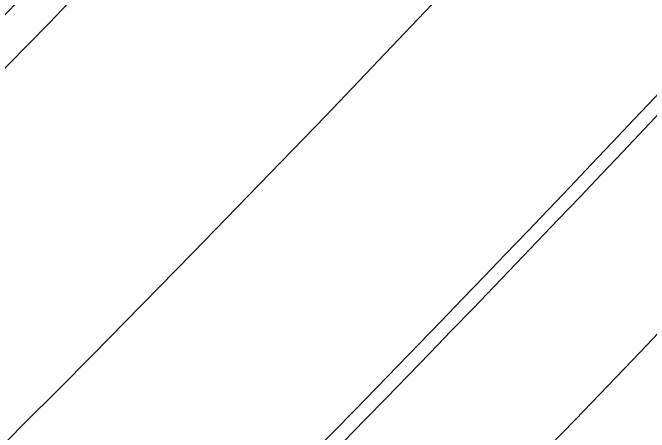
# Model space of a CAD drawing. Extents: x 2010838 to 2015151, y 441905 to 447792.
# Drawn here: x 2014129.84 to 2014163.67, y 445314.87 to 445337.19 of the extents above; entities that cross this region are included whole.
import ezdxf

# ---------------------------------------------------------------- set-up
doc = ezdxf.new("R2010")
doc.units = 0
for name, color, linetype in [('C-CURB STOPS', 7, 'Continuous'), ('CLRD', 7, 'Continuous'), ('DEED', 7, 'Continuous'), ('HATCH', 7, 'Continuous'), ('S-overhead electric', 7, 'Continuous'), ('TEXT-LG', 7, 'Continuous'), ('TEXT-MED', 7, 'Continuous')]:
    doc.layers.add(name, color=color, linetype=linetype)

msp = doc.modelspace()

# ---------------------------------------------------------------- linework, layer by layer
at = {"layer": 'C-CURB STOPS'}
msp.add_arc((2013223.904, 446217.908), 1292, 312.846272, 322.205104, dxfattribs=at)
msp.add_arc((2013223.904, 446217.908), 1292, 312.846272, 322.205104, dxfattribs=at)
for points in [[(2014199.758, 445354.172), (2014199.207, 445353.501), (2014198.656, 445352.831), (2014198.105, 445352.161), (2014197.553, 445351.492), (2014197, 445350.823), (2014196.447, 445350.154), (2014195.894, 445349.485), (2014195.34, 445348.817), (2014194.786, 445348.15), (2014194.231, 445347.482), (2014193.676, 445346.815), (2014193.121, 445346.148), (2014192.564, 445345.482), (2014192.008, 445344.816), (2014191.451, 445344.151), (2014190.893, 445343.485), (2014190.336, 445342.82), (2014189.777, 445342.156), (2014189.218, 445341.492), (2014188.659, 445340.828), (2014188.099, 445340.164), (2014187.539, 445339.501), (2014186.979, 445338.839), (2014186.417, 445338.176), (2014185.856, 445337.514), (2014185.294, 445336.852), (2014184.731, 445336.191), (2014184.168, 445335.53), (2014183.605, 445334.87), (2014183.041, 445334.209), (2014182.477, 445333.549), (2014181.912, 445332.89), (2014181.347, 445332.231), (2014180.781, 445331.572), (2014180.215, 445330.913), (2014179.649, 445330.255), (2014179.082, 445329.598), (2014178.514, 445328.94), (2014177.946, 445328.283), (2014177.378, 445327.627), (2014176.809, 445326.97), (2014176.24, 445326.314), (2014175.67, 445325.659), (2014175.1, 445325.004), (2014174.53, 445324.349), (2014173.958, 445323.694), (2014173.387, 445323.04), (2014172.815, 445322.387), (2014172.243, 445321.733), (2014171.67, 445321.08), (2014171.096, 445320.428), (2014170.523, 445319.775), (2014169.948, 445319.123), (2014169.374, 445318.472), (2014168.799, 445317.821), (2014168.223, 445317.17), (2014167.647, 445316.519), (2014167.071, 445315.869), (2014166.494, 445315.22), (2014165.916, 445314.57), (2014165.339, 445313.921), (2014164.76, 445313.273), (2014164.182, 445312.624), (2014163.603, 445311.977), (2014163.023, 445311.329), (2014162.443, 445310.682), (2014161.863, 445310.035), (2014161.282, 445309.389), (2014160.7, 445308.743), (2014160.119, 445308.097), (2014159.536, 445307.452), (2014158.954, 445306.807), (2014158.37, 445306.163), (2014157.787, 445305.518)], [(2014157.787, 445305.518), (2014158.37, 445306.163), (2014158.954, 445306.807), (2014159.536, 445307.452), (2014160.119, 445308.097), (2014160.7, 445308.743), (2014161.282, 445309.389), (2014161.863, 445310.035), (2014162.443, 445310.682), (2014163.023, 445311.329), (2014163.603, 445311.977), (2014164.182, 445312.624), (2014164.76, 445313.273), (2014165.339, 445313.921), (2014165.916, 445314.57), (2014166.494, 445315.22), (2014167.071, 445315.869), (2014167.647, 445316.519), (2014168.223, 445317.17), (2014168.799, 445317.821), (2014169.374, 445318.472), (2014169.948, 445319.123), (2014170.523, 445319.775), (2014171.096, 445320.428), (2014171.67, 445321.08), (2014172.043, 445321.506)]]:
    msp.add_spline(points, degree=3, dxfattribs=at)
at = {"layer": 'CLRD'}
msp.add_arc((2013223.904, 446217.908), 1300, 266.626426, 322.205104, dxfattribs=at)
at = {"layer": 'DEED'}
msp.add_arc((2013223.904, 446217.908), 1292, 312.846272, 322.205104, dxfattribs=at)
at = {"layer": 'HATCH'}
for radius, start in [(1279.25, 293.040119), (1291.25, 312.846272)]:
    msp.add_arc((2013223.904, 446217.908), radius, start, 322.205104, dxfattribs=at)
msp.add_open_spline([(2014158.343, 445305.015), (2014158.568, 445305.263), (2014158.792, 445305.511), (2014159.242, 445306.008), (2014159.466, 445306.256), (2014160.14, 445307.002), (2014161.486, 445308.493), (2014164.619, 445311.981), (2014170.853, 445318.986), (2014179.665, 445329.075), (2014188.352, 445339.272), (2014194.367, 445346.466), (2014197.358, 445350.076), (2014198.636, 445351.627), (2014199.274, 445352.402), (2014199.487, 445352.661), (2014199.912, 445353.178), (2014200.125, 445353.437), (2014200.337, 445353.696)], degree=3, dxfattribs=at)
at = {"layer": 'S-overhead electric'}
msp.add_arc((2013223.904, 446217.908), 1265.25, 313.267659, 322.205104, dxfattribs=at)
at = {"layer": 'TEXT-LG'}
for radius in [1253.75, 1258.75]:
    msp.add_arc((2013223.904, 446217.908), radius, 313.267659, 322.205104, dxfattribs=at)
at = {"layer": 'TEXT-MED'}
msp.add_arc((2013223.904, 446217.908), 1263.25, 313.267659, 322.205104, dxfattribs=at)

doc.saveas('drawing.dxf')
